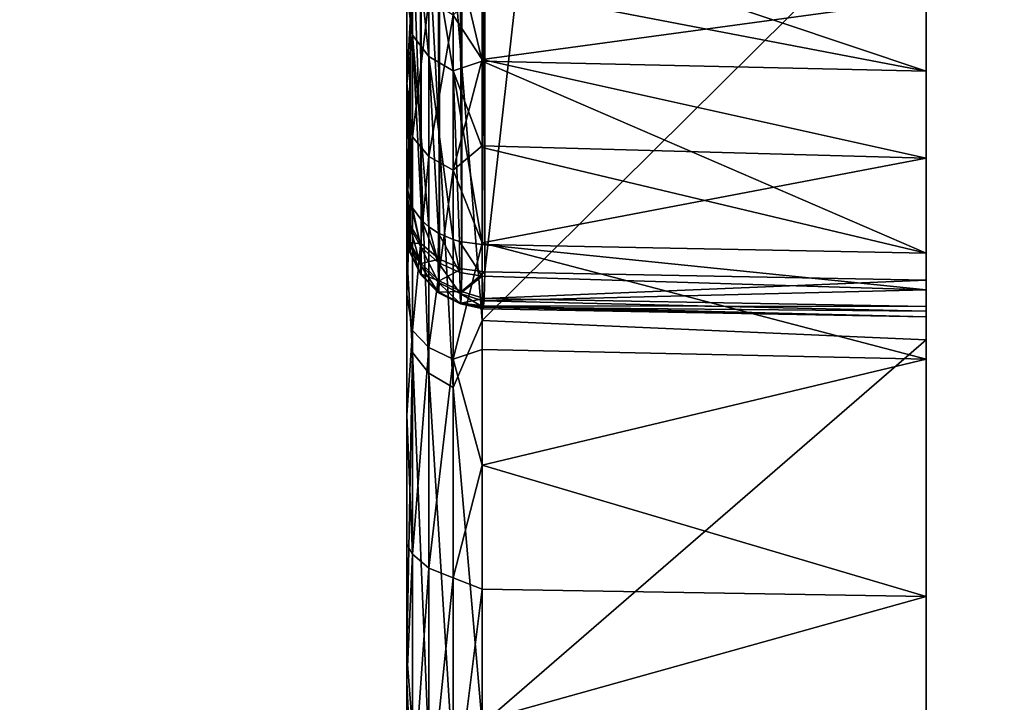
# Model space of a CAD drawing. Header units: millimetres. Extents: x -41 to 11, y -3 to 963.
# Tile 823 of 1056: x -27.97 to -24.17, y 870.94 to 873.57. Entities that reach past the tile are written whole.
import ezdxf

# ---------------------------------------------------------------- set-up
doc = ezdxf.new("R2010")
doc.units = ezdxf.units.MM
doc.header["$LTSCALE"] = 65.185185
for name, color, linetype in [('146', 7, 'CONTINUOUS'), ('154', 7, 'CONTINUOUS'), ('155', 7, 'CONTINUOUS'), ('157', 7, 'CONTINUOUS'), ('160', 7, 'CONTINUOUS'), ('161', 7, 'CONTINUOUS'), ('162', 7, 'CONTINUOUS'), ('163', 7, 'CONTINUOUS'), ('166', 7, 'CONTINUOUS'), ('167', 7, 'CONTINUOUS'), ('3163', 7, 'CONTINUOUS'), ('3165', 7, 'CONTINUOUS'), ('3226', 7, 'CONTINUOUS'), ('3227', 7, 'CONTINUOUS')]:
    doc.layers.add(name, color=color, linetype=linetype)

msp = doc.modelspace()

# ---------------------------------------------------------------- linework, layer by layer
at = {"layer": '146', "linetype": 'Continuous'}
for points in [[(-24.475, 872.5641, 56.7704), (-24.475, 894.0354, 18.0355), (-24.475, 887.5259, 46.7589), (-24.475, 872.5641, 56.7704)], [(-24.475, 891.1573, 18.6881), (-24.475, 894.0354, 18.0355), (-24.475, 872.5641, 56.7704), (-24.475, 891.1573, 18.6881)], [(-24.475, 891.9431, 61.2584), (-24.475, 872.5641, 56.7704), (-24.475, 891.3177, 60.9099), (-24.475, 891.9431, 61.2584)], [(-24.475, 888.4088, 75.9564), (-24.475, 872.5641, 56.7704), (-24.475, 891.9431, 61.2584), (-24.475, 888.4088, 75.9564)], [(-24.475, 891.3177, 60.9099), (-24.475, 872.5641, 56.7704), (-24.475, 890.7336, 60.2666), (-24.475, 891.3177, 60.9099)], [(-24.475, 888.3485, 19.5917), (-24.475, 891.1573, 18.6881), (-24.475, 872.5641, 56.7704), (-24.475, 888.3485, 19.5917)], [(-24.475, 890.7336, 60.2666), (-24.475, 872.5641, 56.7704), (-24.475, 890.0902, 59.6825), (-24.475, 890.7336, 60.2666)], [(-24.475, 890.0902, 59.6825), (-24.475, 872.5641, 56.7704), (-24.475, 889.7417, 59.057), (-24.475, 890.0902, 59.6825)], [(-24.475, 889.7417, 59.057), (-24.475, 872.5641, 56.7704), (-24.475, 889.351, 58.4565), (-24.475, 889.7417, 59.057)], [(-24.475, 889.351, 58.4565), (-24.475, 872.5641, 56.7704), (-24.475, 888.9204, 57.884), (-24.475, 889.351, 58.4565)], [(-24.475, 888.9204, 57.884), (-24.475, 872.5641, 56.7704), (-24.475, 888.4518, 57.3426), (-24.475, 888.9204, 57.884)], [(-24.475, 888.4518, 57.3426), (-24.475, 872.5641, 56.7704), (-24.475, 888.123, 56.5383), (-24.475, 888.4518, 57.3426)], [(-24.475, 872.5641, 56.7704), (-24.475, 888.4088, 75.9564), (-24.475, 887.3179, 80.0274), (-24.475, 872.5641, 56.7704)], [(-24.475, 873.8954, 53.5809), (-24.475, 888.3485, 19.5917), (-24.475, 872.5641, 56.7704), (-24.475, 873.8954, 53.5809)], [(-24.475, 888.123, 56.5383), (-24.475, 872.5641, 56.7704), (-24.475, 887.7182, 55.7694), (-24.475, 888.123, 56.5383)], [(-24.475, 887.7182, 55.7694), (-24.475, 872.5641, 56.7704), (-24.475, 887.6047, 55.0625), (-24.475, 887.7182, 55.7694)], [(-24.475, 887.6787, 81.9253), (-24.475, 872.5641, 56.7704), (-24.475, 887.4302, 81.0955), (-24.475, 887.6787, 81.9253)], [(-24.475, 887.6047, 55.0625), (-24.475, 872.5641, 56.7704), (-24.475, 887.443, 54.3646), (-24.475, 887.6047, 55.0625)], [(-24.475, 887.0765, 48.4358), (-24.475, 872.5641, 56.7704), (-24.475, 887.5259, 46.7589), (-24.475, 887.0765, 48.4358)], [(-24.475, 887.443, 54.3646), (-24.475, 872.5641, 56.7704), (-24.475, 887.2341, 53.6794), (-24.475, 887.443, 54.3646)], [(-24.475, 887.4302, 81.0955), (-24.475, 872.5641, 56.7704), (-24.475, 887.3051, 80.7514), (-24.475, 887.4302, 81.0955)], [(-24.475, 887.2671, 80.3885), (-24.475, 872.5641, 56.7704), (-24.475, 887.3179, 80.0274), (-24.475, 887.2671, 80.3885)], [(-24.475, 887.3051, 80.7514), (-24.475, 872.5641, 56.7704), (-24.475, 887.2671, 80.3885), (-24.475, 887.3051, 80.7514)], [(-24.475, 887.2341, 53.6794), (-24.475, 872.5641, 56.7704), (-24.475, 886.9789, 53.0104), (-24.475, 887.2341, 53.6794)], [(-24.475, 887.0876, 49.1517), (-24.475, 872.5641, 56.7704), (-24.475, 887.0765, 48.4358), (-24.475, 887.0876, 49.1517)], [(-24.475, 887.0495, 49.867), (-24.475, 872.5641, 56.7704), (-24.475, 887.0876, 49.1517), (-24.475, 887.0495, 49.867)], [(-24.475, 886.9628, 50.578), (-24.475, 872.5641, 56.7704), (-24.475, 887.0495, 49.867), (-24.475, 886.9628, 50.578)], [(-24.475, 886.9789, 53.0104), (-24.475, 872.5641, 56.7704), (-24.475, 886.945, 52.1421), (-24.475, 886.9789, 53.0104)], [(-24.475, 886.8276, 51.2811), (-24.475, 872.5641, 56.7704), (-24.475, 886.9628, 50.578), (-24.475, 886.8276, 51.2811)], [(-24.475, 886.945, 52.1421), (-24.475, 872.5641, 56.7704), (-24.475, 886.8276, 51.2811), (-24.475, 886.945, 52.1421)], [(-24.475, 878.2286, 25.5394), (-24.475, 880.5509, 23.7242), (-24.475, 873.033, 46.8599), (-24.475, 878.2286, 25.5394)], [(-24.475, 873.033, 46.8599), (-24.475, 880.5509, 23.7242), (-24.475, 873.6469, 47.8639), (-24.475, 873.033, 46.8599)], [(-24.475, 872.2591, 45.9724), (-24.475, 878.2286, 25.5394), (-24.475, 873.033, 46.8599), (-24.475, 872.2591, 45.9724)], [(-24.475, 871.3457, 45.2259), (-24.475, 878.2286, 25.5394), (-24.475, 872.2591, 45.9724), (-24.475, 871.3457, 45.2259)], [(-24.475, 876.0726, 27.5537), (-24.475, 878.2286, 25.5394), (-24.475, 871.3457, 45.2259), (-24.475, 876.0726, 27.5537)], [(-24.475, 870.3177, 44.6423), (-24.475, 876.0726, 27.5537), (-24.475, 871.3457, 45.2259), (-24.475, 870.3177, 44.6423)], [(-24.475, 874.1021, 29.7507), (-24.475, 876.0726, 27.5537), (-24.475, 870.3177, 44.6423), (-24.475, 874.1021, 29.7507)], [(-24.475, 869.2005, 44.2385), (-24.475, 874.1021, 29.7507), (-24.475, 870.3177, 44.6423), (-24.475, 869.2005, 44.2385)], [(-24.475, 872.3337, 32.1105), (-24.475, 874.1021, 29.7507), (-24.475, 869.2005, 44.2385), (-24.475, 872.3337, 32.1105)], [(-24.475, 873.3684, 54.6391), (-24.475, 873.8954, 53.5809), (-24.475, 872.5641, 56.7704), (-24.475, 873.3684, 54.6391)], [(-24.475, 872.4626, 56.5396), (-24.475, 873.3684, 54.6391), (-24.475, 872.5641, 56.7704), (-24.475, 872.4626, 56.5396)], [(-24.475, 872.6671, 55.5978), (-24.475, 873.3684, 54.6391), (-24.475, 872.4626, 56.5396), (-24.475, 872.6671, 55.5978)], [(-24.475, 872.422, 56.2926), (-24.475, 872.6671, 55.5978), (-24.475, 872.4626, 56.5396), (-24.475, 872.422, 56.2926)], [(-24.475, 872.5269, 55.8071), (-24.475, 872.6671, 55.5978), (-24.475, 872.422, 56.2926), (-24.475, 872.5269, 55.8071)], [(-24.475, 872.444, 56.0431), (-24.475, 872.5269, 55.8071), (-24.475, 872.422, 56.2926), (-24.475, 872.444, 56.0431)], [(-24.475, 868.3123, 44.0605), (-24.475, 872.3337, 32.1105), (-24.475, 868.3437, 44.0654), (-24.475, 868.3123, 44.0605)], [(-24.475, 868.2813, 44.0546), (-24.475, 872.3337, 32.1105), (-24.475, 868.3123, 44.0605), (-24.475, 868.2813, 44.0546)], [(-24.475, 870.7778, 34.6198), (-24.475, 872.3337, 32.1105), (-24.475, 868.2813, 44.0546), (-24.475, 870.7778, 34.6198)], [(-24.475, 868.775, 44.1386), (-24.475, 872.3337, 32.1105), (-24.475, 869.2005, 44.2385), (-24.475, 868.775, 44.1386)], [(-24.475, 868.3437, 44.0654), (-24.475, 872.3337, 32.1105), (-24.475, 868.775, 44.1386), (-24.475, 868.3437, 44.0654)]]:
    msp.add_3dface(points, dxfattribs=at)
at = {"layer": '154', "linetype": 'Continuous'}
for points in [[(-26.1855, 874.1758, 29.7547), (-24.475, 874.1021, 29.7507), (-26.1855, 872.4083, 32.1069), (-26.1855, 874.1758, 29.7547)], [(-24.475, 874.1021, 29.7507), (-24.475, 872.3337, 32.1105), (-26.1855, 872.4083, 32.1069), (-24.475, 874.1021, 29.7507)], [(-26.1855, 872.4083, 32.1069), (-24.475, 872.3337, 32.1105), (-26.1855, 870.8544, 34.6053), (-26.1855, 872.4083, 32.1069)], [(-24.475, 872.3337, 32.1105), (-24.475, 870.7778, 34.6198), (-26.1855, 870.8544, 34.6053), (-24.475, 872.3337, 32.1105)]]:
    msp.add_3dface(points, dxfattribs=at)
at = {"layer": '155', "linetype": 'Continuous'}
for points in [[(-26.475, 874.411, 29.941), (-26.4532, 873.9311, 30.3566), (-26.475, 872.6603, 32.2698), (-26.475, 874.411, 29.941)], [(-26.1855, 874.1758, 29.7547), (-26.1855, 872.4083, 32.1069), (-26.297, 873.8042, 30.2561), (-26.1855, 874.1758, 29.7547)], [(-26.4532, 873.9311, 30.3566), (-26.4532, 872.2858, 32.6244), (-26.475, 872.6603, 32.2698), (-26.4532, 873.9311, 30.3566)], [(-26.3909, 873.8557, 30.2969), (-26.3909, 872.2057, 32.5713), (-26.4532, 873.9311, 30.3566), (-26.3909, 873.8557, 30.2969)], [(-26.4532, 873.9311, 30.3566), (-26.3909, 872.2057, 32.5713), (-26.4532, 872.2858, 32.6244), (-26.4532, 873.9311, 30.3566)], [(-26.3909, 873.8557, 30.2969), (-26.297, 872.1509, 32.535), (-26.3909, 872.2057, 32.5713), (-26.3909, 873.8557, 30.2969)], [(-26.297, 873.8042, 30.2561), (-26.297, 872.1509, 32.535), (-26.3909, 873.8557, 30.2969), (-26.297, 873.8042, 30.2561)], [(-26.297, 873.8042, 30.2561), (-26.1855, 872.4083, 32.1069), (-26.297, 872.1509, 32.535), (-26.297, 873.8042, 30.2561)], [(-26.475, 872.6603, 32.2698), (-26.4532, 872.2858, 32.6244), (-26.475, 871.119, 34.7464), (-26.475, 872.6603, 32.2698)], [(-26.1855, 872.4083, 32.1069), (-26.1855, 870.8544, 34.6053), (-26.297, 872.1509, 32.535), (-26.1855, 872.4083, 32.1069)], [(-26.4532, 872.2858, 32.6244), (-26.4532, 870.8373, 35.0227), (-26.475, 871.119, 34.7464), (-26.4532, 872.2858, 32.6244)], [(-26.3909, 872.2057, 32.5713), (-26.3909, 870.753, 34.9765), (-26.4532, 872.2858, 32.6244), (-26.3909, 872.2057, 32.5713)], [(-26.4532, 872.2858, 32.6244), (-26.3909, 870.753, 34.9765), (-26.4532, 870.8373, 35.0227), (-26.4532, 872.2858, 32.6244)], [(-26.3909, 872.2057, 32.5713), (-26.297, 870.6953, 34.9449), (-26.3909, 870.753, 34.9765), (-26.3909, 872.2057, 32.5713)], [(-26.297, 872.1509, 32.535), (-26.297, 870.6953, 34.9449), (-26.3909, 872.2057, 32.5713), (-26.297, 872.1509, 32.535)], [(-26.297, 872.1509, 32.535), (-26.1855, 870.8544, 34.6053), (-26.297, 870.6953, 34.9449), (-26.297, 872.1509, 32.535)], [(-26.475, 871.119, 34.7464), (-26.4532, 870.8373, 35.0227), (-26.475, 869.8014, 37.3499), (-26.475, 871.119, 34.7464)]]:
    msp.add_3dface(points, dxfattribs=at)
at = {"layer": '157', "linetype": 'Continuous'}
for points in [[(-26.475, 894.258, 36.0167), (-26.475, 872.6603, 32.2698), (-26.475, 892.4195, 36.8589), (-26.475, 894.258, 36.0167)], [(-26.475, 874.411, 29.941), (-26.475, 872.6603, 32.2698), (-26.475, 894.258, 36.0167), (-26.475, 874.411, 29.941)], [(-26.475, 892.4195, 36.8589), (-26.475, 872.6603, 32.2698), (-26.475, 891.5391, 37.3666), (-26.475, 892.4195, 36.8589)], [(-26.475, 891.5391, 37.3666), (-26.475, 871.119, 34.7464), (-26.475, 890.696, 37.9276), (-26.475, 891.5391, 37.3666)], [(-26.475, 872.6603, 32.2698), (-26.475, 871.119, 34.7464), (-26.475, 891.5391, 37.3666), (-26.475, 872.6603, 32.2698)], [(-26.475, 890.696, 37.9276), (-26.475, 871.119, 34.7464), (-26.475, 889.8875, 38.5425), (-26.475, 890.696, 37.9276)], [(-26.475, 889.8875, 38.5425), (-26.475, 871.119, 34.7464), (-26.475, 889.1227, 39.2041), (-26.475, 889.8875, 38.5425)], [(-26.475, 889.1227, 39.2041), (-26.475, 871.119, 34.7464), (-26.475, 887.7241, 40.6677), (-26.475, 889.1227, 39.2041)], [(-26.475, 872.8535, 56.6696), (-26.475, 887.8865, 81.6886), (-26.475, 887.5274, 61.0947), (-26.475, 872.8535, 56.6696)], [(-26.475, 871.119, 34.7464), (-26.475, 869.8014, 37.3499), (-26.475, 887.7241, 40.6677), (-26.475, 871.119, 34.7464)], [(-26.475, 887.7241, 40.6677), (-26.475, 869.8014, 37.3499), (-26.475, 886.524, 42.291), (-26.475, 887.7241, 40.6677)], [(-26.475, 886.3633, 59.4544), (-26.475, 872.8535, 56.6696), (-26.475, 887.5274, 61.0947), (-26.475, 886.3633, 59.4544)], [(-26.475, 886.524, 42.291), (-26.475, 868.7193, 40.0549), (-26.475, 885.5389, 44.0482), (-26.475, 886.524, 42.291)], [(-26.475, 869.8014, 37.3499), (-26.475, 868.7193, 40.0549), (-26.475, 886.524, 42.291), (-26.475, 869.8014, 37.3499)], [(-26.475, 872.7561, 56.2464), (-26.475, 872.7551, 56.3558), (-26.475, 886.3633, 59.4544), (-26.475, 872.7561, 56.2464)], [(-26.475, 872.7551, 56.3558), (-26.475, 872.7709, 56.4644), (-26.475, 886.3633, 59.4544), (-26.475, 872.7551, 56.3558)], [(-26.475, 872.7709, 56.4644), (-26.475, 872.8038, 56.5686), (-26.475, 886.3633, 59.4544), (-26.475, 872.7709, 56.4644)], [(-26.475, 872.8038, 56.5686), (-26.475, 872.8535, 56.6696), (-26.475, 886.3633, 59.4544), (-26.475, 872.8038, 56.5686)], [(-26.475, 872.9266, 55.8473), (-26.475, 872.8598, 55.9377), (-26.475, 886.3633, 59.4544), (-26.475, 872.9266, 55.8473)], [(-26.475, 885.4109, 57.6791), (-26.475, 872.9266, 55.8473), (-26.475, 886.3633, 59.4544), (-26.475, 885.4109, 57.6791)], [(-26.475, 872.8092, 56.0344), (-26.475, 872.7744, 56.1385), (-26.475, 886.3633, 59.4544), (-26.475, 872.8092, 56.0344)], [(-26.475, 872.7744, 56.1385), (-26.475, 872.7561, 56.2464), (-26.475, 886.3633, 59.4544), (-26.475, 872.7744, 56.1385)], [(-26.475, 872.8598, 55.9377), (-26.475, 872.8092, 56.0344), (-26.475, 886.3633, 59.4544), (-26.475, 872.8598, 55.9377)], [(-26.475, 885.5389, 44.0482), (-26.475, 868.7193, 40.0549), (-26.475, 884.7821, 45.9133), (-26.475, 885.5389, 44.0482)], [(-26.475, 873.3187, 55.358), (-26.475, 872.9266, 55.8473), (-26.475, 885.4109, 57.6791), (-26.475, 873.3187, 55.358)], [(-26.475, 873.6651, 54.8432), (-26.475, 873.3187, 55.358), (-26.475, 885.4109, 57.6791), (-26.475, 873.6651, 54.8432)], [(-26.475, 884.7821, 45.9133), (-26.475, 867.9728, 43.414), (-26.475, 884.2652, 47.8582), (-26.475, 884.7821, 45.9133)], [(-26.475, 867.8886, 43.2397), (-26.475, 867.9728, 43.414), (-26.475, 884.7821, 45.9133), (-26.475, 867.8886, 43.2397)], [(-26.475, 867.8553, 43.0486), (-26.475, 867.8886, 43.2397), (-26.475, 884.7821, 45.9133), (-26.475, 867.8553, 43.0486)], [(-26.475, 867.8764, 42.8537), (-26.475, 867.8553, 43.0486), (-26.475, 884.7821, 45.9133), (-26.475, 867.8764, 42.8537)], [(-26.475, 868.7193, 40.0549), (-26.475, 867.8764, 42.8537), (-26.475, 884.7821, 45.9133), (-26.475, 868.7193, 40.0549)], [(-26.475, 869.2936, 43.8912), (-26.475, 869.8916, 44.0796), (-26.475, 884.2652, 47.8582), (-26.475, 869.2936, 43.8912)], [(-26.475, 869.8916, 44.0796), (-26.475, 870.4659, 44.3147), (-26.475, 884.2652, 47.8582), (-26.475, 869.8916, 44.0796)], [(-26.475, 870.4659, 44.3147), (-26.475, 871.0175, 44.5974), (-26.475, 884.2652, 47.8582), (-26.475, 870.4659, 44.3147)], [(-26.475, 871.0175, 44.5974), (-26.475, 871.5467, 44.9278), (-26.475, 884.2652, 47.8582), (-26.475, 871.0175, 44.5974)], [(-26.475, 871.5467, 44.9278), (-26.475, 872.0435, 45.2995), (-26.475, 884.2652, 47.8582), (-26.475, 871.5467, 44.9278)], [(-26.475, 872.0435, 45.2995), (-26.475, 872.5083, 45.7132), (-26.475, 884.2652, 47.8582), (-26.475, 872.0435, 45.2995)], [(-26.475, 872.5083, 45.7132), (-26.475, 872.9366, 46.1642), (-26.475, 884.2652, 47.8582), (-26.475, 872.5083, 45.7132)], [(-26.475, 884.2652, 47.8582), (-26.475, 873.3236, 46.6483), (-26.475, 883.9961, 49.8488), (-26.475, 884.2652, 47.8582)], [(-26.475, 872.9366, 46.1642), (-26.475, 873.3236, 46.6483), (-26.475, 884.2652, 47.8582), (-26.475, 872.9366, 46.1642)], [(-26.475, 868.1015, 43.5585), (-26.475, 869.2936, 43.8912), (-26.475, 884.2652, 47.8582), (-26.475, 868.1015, 43.5585)], [(-26.475, 867.9728, 43.414), (-26.475, 868.1015, 43.5585), (-26.475, 884.2652, 47.8582), (-26.475, 867.9728, 43.414)], [(-26.475, 873.3236, 46.6483), (-26.475, 873.6703, 47.1655), (-26.475, 883.9961, 49.8488), (-26.475, 873.3236, 46.6483)]]:
    msp.add_3dface(points, dxfattribs=at)
at = {"layer": '160', "linetype": 'Continuous'}
for points in [[(-26.4594, 887.8046, 81.7379), (-26.475, 887.8865, 81.6886), (-26.4607, 872.7749, 56.7165), (-26.4594, 887.8046, 81.7379)], [(-26.475, 887.8865, 81.6886), (-26.475, 872.8535, 56.6696), (-26.4607, 872.7749, 56.7165), (-26.475, 887.8865, 81.6886)], [(-26.4193, 872.7041, 56.7591), (-26.4594, 887.8046, 81.7379), (-26.4607, 872.7749, 56.7165), (-26.4193, 872.7041, 56.7591)], [(-26.415, 887.7322, 81.7814), (-26.4594, 887.8046, 81.7379), (-26.4193, 872.7041, 56.7591), (-26.415, 887.7322, 81.7814)], [(-26.3496, 872.6443, 56.795), (-26.415, 887.7322, 81.7814), (-26.4193, 872.7041, 56.7591), (-26.3496, 872.6443, 56.795)], [(-26.3483, 887.6766, 81.8148), (-26.415, 887.7322, 81.7814), (-26.3496, 872.6443, 56.795), (-26.3483, 887.6766, 81.8148)], [(-26.2638, 872.6078, 56.8169), (-26.3483, 887.6766, 81.8148), (-26.3496, 872.6443, 56.795), (-26.2638, 872.6078, 56.8169)], [(-26.2665, 887.6416, 81.8358), (-26.3483, 887.6766, 81.8148), (-26.2638, 872.6078, 56.8169), (-26.2665, 887.6416, 81.8358)], [(-26.175, 887.6294, 81.8432), (-26.2665, 887.6416, 81.8358), (-26.175, 872.5963, 56.8239), (-26.175, 887.6294, 81.8432)], [(-26.175, 872.5963, 56.8239), (-26.2665, 887.6416, 81.8358), (-26.2638, 872.6078, 56.8169), (-26.175, 872.5963, 56.8239)]]:
    msp.add_3dface(points, dxfattribs=at)
at = {"layer": '161', "linetype": 'Continuous'}
for points in [[(-26.475, 872.8598, 55.9377), (-26.475, 872.9266, 55.8473), (-26.4623, 872.7667, 55.9253), (-26.475, 872.8598, 55.9377)], [(-26.475, 872.9266, 55.8473), (-26.4601, 872.8563, 55.7858), (-26.4623, 872.7667, 55.9253), (-26.475, 872.9266, 55.8473)], [(-26.475, 872.8092, 56.0344), (-26.475, 872.8598, 55.9377), (-26.4623, 872.7667, 55.9253), (-26.475, 872.8092, 56.0344)], [(-26.475, 872.8535, 56.6696), (-26.475, 872.8038, 56.5686), (-26.4607, 872.7749, 56.7165), (-26.475, 872.8535, 56.6696)], [(-26.4601, 872.8563, 55.7858), (-26.4214, 872.6926, 55.884), (-26.4623, 872.7667, 55.9253), (-26.4601, 872.8563, 55.7858)], [(-26.4531, 872.8419, 55.7732), (-26.4214, 872.6926, 55.884), (-26.4601, 872.8563, 55.7858), (-26.4531, 872.8419, 55.7732)], [(-26.475, 872.7744, 56.1385), (-26.475, 872.8092, 56.0344), (-26.4622, 872.7019, 56.0764), (-26.475, 872.7744, 56.1385)], [(-26.475, 872.8092, 56.0344), (-26.4623, 872.7667, 55.9253), (-26.4622, 872.7019, 56.0764), (-26.475, 872.8092, 56.0344)], [(-26.4176, 872.7938, 55.7311), (-26.4214, 872.6926, 55.884), (-26.4531, 872.8419, 55.7732), (-26.4176, 872.7938, 55.7311)], [(-26.475, 872.8038, 56.5686), (-26.475, 872.7709, 56.4644), (-26.4619, 872.7086, 56.5641), (-26.475, 872.8038, 56.5686)], [(-26.4607, 872.7749, 56.7165), (-26.475, 872.8038, 56.5686), (-26.4619, 872.7086, 56.5641), (-26.4607, 872.7749, 56.7165)], [(-26.475, 872.7561, 56.2464), (-26.475, 872.7744, 56.1385), (-26.4621, 872.6696, 56.2381), (-26.475, 872.7561, 56.2464)], [(-26.475, 872.7744, 56.1385), (-26.4622, 872.7019, 56.0764), (-26.4621, 872.6696, 56.2381), (-26.475, 872.7744, 56.1385)], [(-26.475, 872.7709, 56.4644), (-26.475, 872.7551, 56.3558), (-26.462, 872.672, 56.4031), (-26.475, 872.7709, 56.4644)], [(-26.475, 872.7709, 56.4644), (-26.462, 872.672, 56.4031), (-26.4619, 872.7086, 56.5641), (-26.475, 872.7709, 56.4644)], [(-26.4193, 872.7041, 56.7591), (-26.4607, 872.7749, 56.7165), (-26.4619, 872.7086, 56.5641), (-26.4193, 872.7041, 56.7591)], [(-26.4176, 872.7938, 55.7311), (-26.3542, 872.632, 55.8502), (-26.4214, 872.6926, 55.884), (-26.4176, 872.7938, 55.7311)], [(-26.3904, 872.7694, 55.7098), (-26.3542, 872.632, 55.8502), (-26.4176, 872.7938, 55.7311), (-26.3904, 872.7694, 55.7098)], [(-26.475, 872.7551, 56.3558), (-26.475, 872.7561, 56.2464), (-26.462, 872.672, 56.4031), (-26.475, 872.7551, 56.3558)], [(-26.475, 872.7561, 56.2464), (-26.4621, 872.6696, 56.2381), (-26.462, 872.672, 56.4031), (-26.475, 872.7561, 56.2464)], [(-26.4214, 872.6926, 55.884), (-26.4211, 872.6206, 56.0513), (-26.4623, 872.7667, 55.9253), (-26.4214, 872.6926, 55.884)], [(-26.4623, 872.7667, 55.9253), (-26.4211, 872.6206, 56.0513), (-26.4622, 872.7019, 56.0764), (-26.4623, 872.7667, 55.9253)], [(-26.3537, 872.7452, 55.6886), (-26.3542, 872.632, 55.8502), (-26.3904, 872.7694, 55.7098), (-26.3537, 872.7452, 55.6886)], [(-26.3537, 872.7452, 55.6886), (-26.2707, 872.5938, 55.8289), (-26.3542, 872.632, 55.8502), (-26.3537, 872.7452, 55.6886)], [(-26.297, 872.7203, 55.6668), (-26.2707, 872.5938, 55.8289), (-26.3537, 872.7452, 55.6886), (-26.297, 872.7203, 55.6668)], [(-26.4211, 872.6206, 56.0513), (-26.4207, 872.5847, 56.2304), (-26.4622, 872.7019, 56.0764), (-26.4211, 872.6206, 56.0513)], [(-26.4622, 872.7019, 56.0764), (-26.4207, 872.5847, 56.2304), (-26.4621, 872.6696, 56.2381), (-26.4622, 872.7019, 56.0764)], [(-26.462, 872.672, 56.4031), (-26.4198, 872.6273, 56.5919), (-26.4619, 872.7086, 56.5641), (-26.462, 872.672, 56.4031)], [(-26.4198, 872.6273, 56.5919), (-26.4193, 872.7041, 56.7591), (-26.4619, 872.7086, 56.5641), (-26.4198, 872.6273, 56.5919)], [(-26.3496, 872.6443, 56.795), (-26.4193, 872.7041, 56.7591), (-26.4198, 872.6273, 56.5919), (-26.3496, 872.6443, 56.795)], [(-26.2718, 872.7129, 55.6603), (-26.2707, 872.5938, 55.8289), (-26.297, 872.7203, 55.6668), (-26.2718, 872.7129, 55.6603)], [(-26.2707, 872.5938, 55.8289), (-26.2718, 872.7129, 55.6603), (-26.1845, 872.5794, 55.8229), (-26.2707, 872.5938, 55.8289)], [(-26.2718, 872.7129, 55.6603), (-26.1855, 872.701, 55.6498), (-26.1845, 872.5794, 55.8229), (-26.2718, 872.7129, 55.6603)], [(-26.4621, 872.6696, 56.2381), (-26.4203, 872.587, 56.4134), (-26.462, 872.672, 56.4031), (-26.4621, 872.6696, 56.2381)], [(-26.4207, 872.5847, 56.2304), (-26.4203, 872.587, 56.4134), (-26.4621, 872.6696, 56.2381), (-26.4207, 872.5847, 56.2304)], [(-26.4203, 872.587, 56.4134), (-26.4198, 872.6273, 56.5919), (-26.462, 872.672, 56.4031), (-26.4203, 872.587, 56.4134)], [(-26.3542, 872.632, 55.8502), (-26.3535, 872.5542, 56.0308), (-26.4214, 872.6926, 55.884), (-26.3542, 872.632, 55.8502)], [(-26.4214, 872.6926, 55.884), (-26.3535, 872.5542, 56.0308), (-26.4211, 872.6206, 56.0513), (-26.4214, 872.6926, 55.884)], [(-26.3535, 872.5542, 56.0308), (-26.3527, 872.5153, 56.2242), (-26.4211, 872.6206, 56.0513), (-26.3535, 872.5542, 56.0308)], [(-26.4211, 872.6206, 56.0513), (-26.3527, 872.5153, 56.2242), (-26.4207, 872.5847, 56.2304), (-26.4211, 872.6206, 56.0513)], [(-26.4203, 872.587, 56.4134), (-26.3506, 872.5613, 56.6146), (-26.4198, 872.6273, 56.5919), (-26.4203, 872.587, 56.4134)], [(-26.3506, 872.5613, 56.6146), (-26.3496, 872.6443, 56.795), (-26.4198, 872.6273, 56.5919), (-26.3506, 872.5613, 56.6146)], [(-26.2707, 872.5938, 55.8289), (-26.2696, 872.5126, 56.018), (-26.3542, 872.632, 55.8502), (-26.2707, 872.5938, 55.8289)], [(-26.3542, 872.632, 55.8502), (-26.2696, 872.5126, 56.018), (-26.3535, 872.5542, 56.0308), (-26.3542, 872.632, 55.8502)], [(-26.2638, 872.6078, 56.8169), (-26.3496, 872.6443, 56.795), (-26.3506, 872.5613, 56.6146), (-26.2638, 872.6078, 56.8169)], [(-26.4207, 872.5847, 56.2304), (-26.3517, 872.5178, 56.4218), (-26.4203, 872.587, 56.4134), (-26.4207, 872.5847, 56.2304)], [(-26.3527, 872.5153, 56.2242), (-26.3517, 872.5178, 56.4218), (-26.4207, 872.5847, 56.2304), (-26.3527, 872.5153, 56.2242)], [(-26.3517, 872.5178, 56.4218), (-26.3506, 872.5613, 56.6146), (-26.4203, 872.587, 56.4134), (-26.3517, 872.5178, 56.4218)], [(-26.265, 872.5207, 56.6285), (-26.2638, 872.6078, 56.8169), (-26.3506, 872.5613, 56.6146), (-26.265, 872.5207, 56.6285)], [(-26.2696, 872.5126, 56.018), (-26.2707, 872.5938, 55.8289), (-26.1845, 872.5794, 55.8229), (-26.2696, 872.5126, 56.018)], [(-26.175, 872.5963, 56.8239), (-26.2638, 872.6078, 56.8169), (-26.265, 872.5207, 56.6285), (-26.175, 872.5963, 56.8239)], [(-26.175, 872.5963, 56.8239), (-26.265, 872.5207, 56.6285), (-26.1778, 872.4933, 56.5878), (-26.175, 872.5963, 56.8239)], [(-26.3535, 872.5542, 56.0308), (-26.2683, 872.4721, 56.2203), (-26.3527, 872.5153, 56.2242), (-26.3535, 872.5542, 56.0308)], [(-26.2696, 872.5126, 56.018), (-26.2683, 872.4721, 56.2203), (-26.3535, 872.5542, 56.0308), (-26.2696, 872.5126, 56.018)], [(-26.3517, 872.5178, 56.4218), (-26.265, 872.5207, 56.6285), (-26.3506, 872.5613, 56.6146), (-26.3517, 872.5178, 56.4218)], [(-26.1828, 872.4843, 56.0623), (-26.2696, 872.5126, 56.018), (-26.1845, 872.5794, 55.8229), (-26.1828, 872.4843, 56.0623)], [(-26.3527, 872.5153, 56.2242), (-26.2667, 872.475, 56.427), (-26.3517, 872.5178, 56.4218), (-26.3527, 872.5153, 56.2242)], [(-26.2683, 872.4721, 56.2203), (-26.2667, 872.475, 56.427), (-26.3527, 872.5153, 56.2242), (-26.2683, 872.4721, 56.2203)], [(-26.2667, 872.475, 56.427), (-26.265, 872.5207, 56.6285), (-26.3517, 872.5178, 56.4218), (-26.2667, 872.475, 56.427)], [(-26.2683, 872.4721, 56.2203), (-26.2696, 872.5126, 56.018), (-26.1817, 872.46, 56.1935), (-26.2683, 872.4721, 56.2203)], [(-26.1817, 872.46, 56.1935), (-26.2696, 872.5126, 56.018), (-26.1828, 872.4843, 56.0623), (-26.1817, 872.46, 56.1935)], [(-26.265, 872.5207, 56.6285), (-26.2667, 872.475, 56.427), (-26.1778, 872.4933, 56.5878), (-26.265, 872.5207, 56.6285)], [(-26.2667, 872.475, 56.427), (-26.2683, 872.4721, 56.2203), (-26.1805, 872.4536, 56.3264), (-26.2667, 872.475, 56.427)], [(-26.1805, 872.4536, 56.3264), (-26.2683, 872.4721, 56.2203), (-26.1817, 872.46, 56.1935), (-26.1805, 872.4536, 56.3264)], [(-26.1778, 872.4933, 56.5878), (-26.2667, 872.475, 56.427), (-26.1792, 872.465, 56.4592), (-26.1778, 872.4933, 56.5878)], [(-26.1792, 872.465, 56.4592), (-26.2667, 872.475, 56.427), (-26.1805, 872.4536, 56.3264), (-26.1792, 872.465, 56.4592)]]:
    msp.add_3dface(points, dxfattribs=at)
at = {"layer": '162', "linetype": 'Continuous'}
for points in [[(-26.4532, 873.5065, 54.8853), (-26.475, 873.9662, 54.3014), (-26.4532, 874.0277, 53.9063), (-26.4532, 873.5065, 54.8853)], [(-26.4532, 873.5065, 54.8853), (-26.4532, 874.0277, 53.9063), (-26.3907, 873.4254, 54.8337), (-26.4532, 873.5065, 54.8853)], [(-26.3907, 873.4254, 54.8337), (-26.4532, 874.0277, 53.9063), (-26.3907, 873.9397, 53.8677), (-26.3907, 873.4254, 54.8337)], [(-26.475, 873.6651, 54.8432), (-26.475, 873.9662, 54.3014), (-26.4532, 873.5065, 54.8853), (-26.475, 873.6651, 54.8432)], [(-26.2968, 873.3699, 54.7985), (-26.3907, 873.9397, 53.8677), (-26.2968, 873.8795, 53.8414), (-26.2968, 873.3699, 54.7985)], [(-26.3907, 873.4254, 54.8337), (-26.3907, 873.9397, 53.8677), (-26.2968, 873.3699, 54.7985), (-26.3907, 873.4254, 54.8337)], [(-26.1855, 873.4074, 54.6901), (-26.2968, 873.8795, 53.8414), (-26.1855, 873.6973, 54.1689), (-26.1855, 873.4074, 54.6901)], [(-26.2968, 873.3699, 54.7985), (-26.2968, 873.8795, 53.8414), (-26.1855, 873.4074, 54.6901), (-26.2968, 873.3699, 54.7985)], [(-26.475, 873.6703, 47.1655), (-26.475, 873.3236, 46.6483), (-26.4532, 873.726, 47.4842), (-26.475, 873.6703, 47.1655)], [(-26.4532, 873.726, 47.4842), (-26.475, 873.3236, 46.6483), (-26.4532, 873.1154, 46.5584), (-26.4532, 873.726, 47.4842)], [(-26.4532, 873.726, 47.4842), (-26.4532, 873.1154, 46.5584), (-26.3907, 873.642, 47.5308), (-26.4532, 873.726, 47.4842)], [(-26.1855, 873.7021, 47.8406), (-26.2968, 873.5846, 47.5627), (-26.1855, 873.4129, 47.319), (-26.1855, 873.7021, 47.8406)], [(-26.475, 873.3187, 55.358), (-26.475, 873.6651, 54.8432), (-26.4532, 873.5065, 54.8853), (-26.475, 873.3187, 55.358)], [(-26.3907, 873.642, 47.5308), (-26.4532, 873.1154, 46.5584), (-26.3907, 873.0394, 46.6173), (-26.3907, 873.642, 47.5308)], [(-26.3907, 873.642, 47.5308), (-26.3907, 873.0394, 46.6173), (-26.2968, 873.5846, 47.5627), (-26.3907, 873.642, 47.5308)], [(-26.2968, 873.5846, 47.5627), (-26.3907, 873.0394, 46.6173), (-26.2968, 872.9875, 46.6575), (-26.2968, 873.5846, 47.5627)], [(-26.2968, 873.5846, 47.5627), (-26.2968, 872.9875, 46.6575), (-26.1855, 873.4129, 47.319), (-26.2968, 873.5846, 47.5627)], [(-26.4531, 872.8419, 55.7732), (-26.475, 873.3187, 55.358), (-26.4532, 873.5065, 54.8853), (-26.4531, 872.8419, 55.7732)], [(-26.3904, 872.7694, 55.7098), (-26.4532, 873.5065, 54.8853), (-26.3907, 873.4254, 54.8337), (-26.3904, 872.7694, 55.7098)], [(-26.3904, 872.7694, 55.7098), (-26.4176, 872.7938, 55.7311), (-26.4532, 873.5065, 54.8853), (-26.3904, 872.7694, 55.7098)], [(-26.4176, 872.7938, 55.7311), (-26.4531, 872.8419, 55.7732), (-26.4532, 873.5065, 54.8853), (-26.4176, 872.7938, 55.7311)], [(-26.297, 872.7203, 55.6668), (-26.3907, 873.4254, 54.8337), (-26.2968, 873.3699, 54.7985), (-26.297, 872.7203, 55.6668)], [(-26.3537, 872.7452, 55.6886), (-26.3904, 872.7694, 55.7098), (-26.3907, 873.4254, 54.8337), (-26.3537, 872.7452, 55.6886)], [(-26.297, 872.7203, 55.6668), (-26.3537, 872.7452, 55.6886), (-26.3907, 873.4254, 54.8337), (-26.297, 872.7203, 55.6668)], [(-26.1855, 873.4129, 47.319), (-26.2968, 872.9875, 46.6575), (-26.1855, 873.0808, 46.8237), (-26.1855, 873.4129, 47.319)], [(-26.1855, 873.0744, 55.1849), (-26.2968, 873.3699, 54.7985), (-26.1855, 873.4074, 54.6901), (-26.1855, 873.0744, 55.1849)], [(-26.2718, 872.7129, 55.6603), (-26.297, 872.7203, 55.6668), (-26.2968, 873.3699, 54.7985), (-26.2718, 872.7129, 55.6603)], [(-26.1855, 872.701, 55.6498), (-26.2968, 873.3699, 54.7985), (-26.1855, 873.0744, 55.1849), (-26.1855, 872.701, 55.6498)], [(-26.1855, 872.701, 55.6498), (-26.2718, 872.7129, 55.6603), (-26.2968, 873.3699, 54.7985), (-26.1855, 872.701, 55.6498)], [(-26.475, 873.3236, 46.6483), (-26.475, 872.9366, 46.1642), (-26.4532, 873.1154, 46.5584), (-26.475, 873.3236, 46.6483)], [(-26.475, 873.3187, 55.358), (-26.4531, 872.8419, 55.7732), (-26.4601, 872.8563, 55.7858), (-26.475, 873.3187, 55.358)], [(-26.475, 872.9266, 55.8473), (-26.475, 873.3187, 55.358), (-26.4601, 872.8563, 55.7858), (-26.475, 872.9266, 55.8473)], [(-26.475, 872.9366, 46.1642), (-26.475, 872.5083, 45.7132), (-26.4532, 873.1154, 46.5584), (-26.475, 872.9366, 46.1642)], [(-26.4532, 873.1154, 46.5584), (-26.475, 872.5083, 45.7132), (-26.4532, 872.3705, 45.7366), (-26.4532, 873.1154, 46.5584)], [(-26.4532, 873.1154, 46.5584), (-26.4532, 872.3705, 45.7366), (-26.3907, 873.0394, 46.6173), (-26.4532, 873.1154, 46.5584)], [(-26.1855, 873.0808, 46.8237), (-26.2968, 872.9875, 46.6575), (-26.1855, 872.708, 46.3582), (-26.1855, 873.0808, 46.8237)], [(-26.3907, 873.0394, 46.6173), (-26.4532, 872.3705, 45.7366), (-26.3907, 872.3045, 45.8064), (-26.3907, 873.0394, 46.6173)], [(-26.3907, 873.0394, 46.6173), (-26.3907, 872.3045, 45.8064), (-26.2968, 872.9875, 46.6575), (-26.3907, 873.0394, 46.6173)], [(-26.2968, 872.9875, 46.6575), (-26.3907, 872.3045, 45.8064), (-26.2968, 872.2593, 45.8541), (-26.2968, 872.9875, 46.6575)], [(-26.2968, 872.9875, 46.6575), (-26.2968, 872.2593, 45.8541), (-26.1855, 872.708, 46.3582), (-26.2968, 872.9875, 46.6575)], [(-26.1855, 872.708, 46.3582), (-26.2968, 872.2593, 45.8541), (-26.1855, 872.2972, 45.9259), (-26.1855, 872.708, 46.3582)], [(-26.475, 872.5083, 45.7132), (-26.475, 872.0435, 45.2995), (-26.4532, 872.3705, 45.7366), (-26.475, 872.5083, 45.7132)], [(-26.4532, 872.3705, 45.7366), (-26.475, 872.0435, 45.2995), (-26.4532, 871.509, 45.038), (-26.4532, 872.3705, 45.7366)], [(-26.4532, 872.3705, 45.7366), (-26.4532, 871.509, 45.038), (-26.3907, 872.3045, 45.8064), (-26.4532, 872.3705, 45.7366)], [(-26.3907, 872.3045, 45.8064), (-26.4532, 871.509, 45.038), (-26.3907, 871.4544, 45.1171), (-26.3907, 872.3045, 45.8064)], [(-26.3907, 872.3045, 45.8064), (-26.3907, 871.4544, 45.1171), (-26.2968, 872.2593, 45.8541), (-26.3907, 872.3045, 45.8064)], [(-26.1855, 872.2972, 45.9259), (-26.2968, 872.2593, 45.8541), (-26.1855, 871.8515, 45.5297), (-26.1855, 872.2972, 45.9259)], [(-26.2968, 872.2593, 45.8541), (-26.3907, 871.4544, 45.1171), (-26.2968, 871.4171, 45.1711), (-26.2968, 872.2593, 45.8541)], [(-26.2968, 872.2593, 45.8541), (-26.2968, 871.4171, 45.1711), (-26.1855, 871.8515, 45.5297), (-26.2968, 872.2593, 45.8541)], [(-26.475, 872.0435, 45.2995), (-26.475, 871.5467, 44.9278), (-26.4532, 871.509, 45.038), (-26.475, 872.0435, 45.2995)], [(-26.1855, 871.8515, 45.5297), (-26.2968, 871.4171, 45.1711), (-26.1855, 871.3739, 45.1726), (-26.1855, 871.8515, 45.5297)], [(-26.475, 871.5467, 44.9278), (-26.475, 871.0175, 44.5974), (-26.4532, 871.509, 45.038), (-26.475, 871.5467, 44.9278)], [(-26.4532, 871.509, 45.038), (-26.475, 871.0175, 44.5974), (-26.4532, 870.5511, 44.4791), (-26.4532, 871.509, 45.038)], [(-26.4532, 871.509, 45.038), (-26.4532, 870.5511, 44.4791), (-26.3907, 871.4544, 45.1171), (-26.4532, 871.509, 45.038)], [(-26.3907, 871.4544, 45.1171), (-26.4532, 870.5511, 44.4791), (-26.3907, 870.5091, 44.5656), (-26.3907, 871.4544, 45.1171)], [(-26.3907, 871.4544, 45.1171), (-26.3907, 870.5091, 44.5656), (-26.2968, 871.4171, 45.1711), (-26.3907, 871.4544, 45.1171)], [(-26.2968, 871.4171, 45.1711), (-26.3907, 870.5091, 44.5656), (-26.2968, 870.4805, 44.6247), (-26.2968, 871.4171, 45.1711)], [(-26.2968, 871.4171, 45.1711), (-26.2968, 870.4805, 44.6247), (-26.1855, 871.3739, 45.1726), (-26.2968, 871.4171, 45.1711)], [(-26.1855, 871.3739, 45.1726), (-26.2968, 870.4805, 44.6247), (-26.1855, 870.8678, 44.857), (-26.1855, 871.3739, 45.1726)], [(-26.475, 871.0175, 44.5974), (-26.475, 870.4659, 44.3147), (-26.4532, 870.5511, 44.4791), (-26.475, 871.0175, 44.5974)]]:
    msp.add_3dface(points, dxfattribs=at)
at = {"layer": '163', "linetype": 'Continuous'}
for points in [[(-24.475, 873.8954, 53.5809), (-24.475, 873.3684, 54.6391), (-26.1855, 873.9423, 53.6252), (-24.475, 873.8954, 53.5809)], [(-24.475, 873.3684, 54.6391), (-26.1855, 873.6973, 54.1689), (-26.1855, 873.9423, 53.6252), (-24.475, 873.3684, 54.6391)], [(-24.475, 873.6469, 47.8639), (-26.1855, 873.7021, 47.8406), (-26.1855, 873.4129, 47.319), (-24.475, 873.6469, 47.8639)], [(-24.475, 873.3684, 54.6391), (-26.1855, 873.4074, 54.6901), (-26.1855, 873.6973, 54.1689), (-24.475, 873.3684, 54.6391)], [(-24.475, 873.033, 46.8599), (-24.475, 873.6469, 47.8639), (-26.1855, 873.4129, 47.319), (-24.475, 873.033, 46.8599)], [(-24.475, 873.033, 46.8599), (-26.1855, 873.4129, 47.319), (-26.1855, 873.0808, 46.8237), (-24.475, 873.033, 46.8599)], [(-24.475, 873.3684, 54.6391), (-24.475, 872.6671, 55.5978), (-26.1855, 873.4074, 54.6901), (-24.475, 873.3684, 54.6391)], [(-24.475, 872.6671, 55.5978), (-26.1855, 873.0744, 55.1849), (-26.1855, 873.4074, 54.6901), (-24.475, 872.6671, 55.5978)], [(-24.475, 873.033, 46.8599), (-26.1855, 873.0808, 46.8237), (-26.1855, 872.708, 46.3582), (-24.475, 873.033, 46.8599)], [(-24.475, 872.6671, 55.5978), (-26.1855, 872.701, 55.6498), (-26.1855, 873.0744, 55.1849), (-24.475, 872.6671, 55.5978)], [(-24.475, 872.2591, 45.9724), (-24.475, 873.033, 46.8599), (-26.1855, 872.708, 46.3582), (-24.475, 872.2591, 45.9724)], [(-24.475, 872.2591, 45.9724), (-26.1855, 872.708, 46.3582), (-26.1855, 872.2972, 45.9259), (-24.475, 872.2591, 45.9724)], [(-24.475, 872.2591, 45.9724), (-26.1855, 872.2972, 45.9259), (-26.1855, 871.8515, 45.5297), (-24.475, 872.2591, 45.9724)], [(-24.475, 871.3457, 45.2259), (-24.475, 872.2591, 45.9724), (-26.1855, 871.8515, 45.5297), (-24.475, 871.3457, 45.2259)], [(-24.475, 871.3457, 45.2259), (-26.1855, 871.8515, 45.5297), (-26.1855, 871.3739, 45.1726), (-24.475, 871.3457, 45.2259)], [(-24.475, 871.3457, 45.2259), (-26.1855, 871.3739, 45.1726), (-26.1855, 870.8678, 44.857), (-24.475, 871.3457, 45.2259)], [(-24.475, 870.3177, 44.6423), (-24.475, 871.3457, 45.2259), (-26.1855, 870.8678, 44.857), (-24.475, 870.3177, 44.6423)]]:
    msp.add_3dface(points, dxfattribs=at)
at = {"layer": '166', "linetype": 'Continuous'}
for points in [[(-26.1855, 872.701, 55.6498), (-24.475, 872.5269, 55.8071), (-26.1845, 872.5794, 55.8229), (-26.1855, 872.701, 55.6498)], [(-24.475, 872.6671, 55.5978), (-24.475, 872.5269, 55.8071), (-26.1855, 872.701, 55.6498), (-24.475, 872.6671, 55.5978)], [(-24.475, 872.5641, 56.7704), (-26.175, 872.5963, 56.8239), (-26.1778, 872.4933, 56.5878), (-24.475, 872.5641, 56.7704)], [(-24.475, 872.5269, 55.8071), (-26.1828, 872.4843, 56.0623), (-26.1845, 872.5794, 55.8229), (-24.475, 872.5269, 55.8071)], [(-24.475, 872.4626, 56.5396), (-24.475, 872.5641, 56.7704), (-26.1778, 872.4933, 56.5878), (-24.475, 872.4626, 56.5396)], [(-24.475, 872.5269, 55.8071), (-24.475, 872.444, 56.0431), (-26.1828, 872.4843, 56.0623), (-24.475, 872.5269, 55.8071)], [(-24.475, 872.444, 56.0431), (-26.1817, 872.46, 56.1935), (-26.1828, 872.4843, 56.0623), (-24.475, 872.444, 56.0431)], [(-24.475, 872.4626, 56.5396), (-26.1778, 872.4933, 56.5878), (-26.1792, 872.465, 56.4592), (-24.475, 872.4626, 56.5396)], [(-24.475, 872.444, 56.0431), (-24.475, 872.422, 56.2926), (-26.1817, 872.46, 56.1935), (-24.475, 872.444, 56.0431)], [(-24.475, 872.422, 56.2926), (-26.1805, 872.4536, 56.3264), (-26.1817, 872.46, 56.1935), (-24.475, 872.422, 56.2926)], [(-24.475, 872.422, 56.2926), (-26.1792, 872.465, 56.4592), (-26.1805, 872.4536, 56.3264), (-24.475, 872.422, 56.2926)], [(-24.475, 872.422, 56.2926), (-24.475, 872.4626, 56.5396), (-26.1792, 872.465, 56.4592), (-24.475, 872.422, 56.2926)]]:
    msp.add_3dface(points, dxfattribs=at)
at = {"layer": '167', "linetype": 'Continuous'}
for points in [[(-24.475, 887.6787, 81.9253), (-26.175, 887.6294, 81.8432), (-26.175, 872.5963, 56.8239), (-24.475, 887.6787, 81.9253)], [(-24.475, 872.5641, 56.7704), (-24.475, 887.6787, 81.9253), (-26.175, 872.5963, 56.8239), (-24.475, 872.5641, 56.7704)]]:
    msp.add_3dface(points, dxfattribs=at)
at = {"layer": '3163', "linetype": 'Continuous'}
for points in [[(9.125, 857.5, 93.5), (9.125, 942.5, 93.5), (-40.875, 857.5, 93.5), (9.125, 857.5, 93.5)], [(9.125, 942.5, 93.5), (-40.875, 942.5, 93.5), (-40.875, 857.5, 93.5), (9.125, 942.5, 93.5)]]:
    msp.add_3dface(points, dxfattribs=at)
at = {"layer": '3165', "linetype": 'Continuous'}
for points in [[(-40.875, 942.5, 8.5), (9.125, 857.5, 8.5), (-40.875, 857.5, 8.5), (-40.875, 942.5, 8.5)], [(9.125, 942.5, 8.5), (9.125, 857.5, 8.5), (-40.875, 942.5, 8.5), (9.125, 942.5, 8.5)]]:
    msp.add_3dface(points, dxfattribs=at)
at = {"layer": '3226', "linetype": 'Continuous'}
for points in [[(-40.875, 860.2, 90.8), (-40.875, 939.8, 90.8), (-15.675, 860.2, 90.8), (-40.875, 860.2, 90.8)], [(-40.875, 939.8, 90.8), (-15.675, 939.8, 90.8), (-15.675, 860.2, 90.8), (-40.875, 939.8, 90.8)]]:
    msp.add_3dface(points, dxfattribs=at)
at = {"layer": '3227', "linetype": 'Continuous'}
for points in [[(-15.675, 939.8, 11.2), (-40.875, 860.2, 11.2), (-15.675, 860.2, 11.2), (-15.675, 939.8, 11.2)], [(-40.875, 939.8, 11.2), (-40.875, 860.2, 11.2), (-15.675, 939.8, 11.2), (-40.875, 939.8, 11.2)]]:
    msp.add_3dface(points, dxfattribs=at)

doc.saveas('drawing.dxf')
